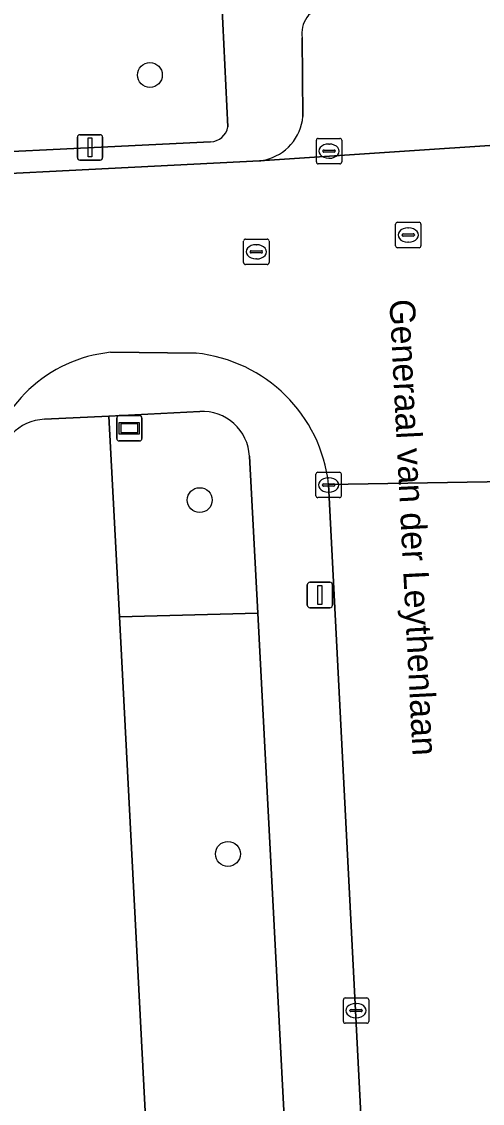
# Model space of a CAD drawing. Extents: x 161084 to 161928, y 385354 to 386522.
# Drawn here: x 161611.48 to 161629.61, y 386219.39 to 386261.98 of the extents above; entities that cross this region are included whole.
import ezdxf

# ---------------------------------------------------------------- set-up
doc = ezdxf.new("R2010")
doc.units = 0
for name, color, linetype in [('IMGEO_Boom', 7, 'Continuous'), ('IMGEO_Groenvoorziening', 7, 'Continuous'), ('IMGEO_Kolk', 7, 'Continuous'), ('IMGEO_Lichtmast', 7, 'Continuous'), ('IMGEO_Openbare_ruimte_label', 7, 'Continuous'), ('IMGEO_Parkeervlak_open', 7, 'Continuous'), ('IMGEO_Rijbaan_lokaal_open', 7, 'Continuous'), ('IMGEO_Rioolput', 7, 'Continuous'), ('IMGEO_Voetpad_open', 7, 'Continuous'), ('IMGEO_Wegwijzer', 7, 'Continuous')]:
    doc.layers.add(name, color=color, linetype=linetype)

msp = doc.modelspace()

# ---------------------------------------------------------------- linework, layer by layer
at = {"layer": 'IMGEO_Boom'}
for centre in [(161616.525, 386259.878), (161618.487, 386243.143), (161619.597, 386229.213)]:
    msp.add_circle(centre, 0.489, dxfattribs=at)
at = {"layer": 'IMGEO_Groenvoorziening'}
for points in [[(161619.598, 386257.835), (161619.358, 386262.715), (161603.836, 386261.908), (161604.092, 386257.294)], [(161604.893, 386256.571), (161618.913, 386257.244)], [(161618.491, 386246.633), (161614.914, 386246.452), (161615.327, 386238.541), (161620.769, 386238.686), (161620.445, 386244.868)], [(161610.501, 386244.469), (161608.46, 386214.573), (161617.012, 386206.192), (161615.327, 386238.541), (161614.914, 386246.452), (161612.381, 386246.323)]]:
    msp.add_lwpolyline(points, dxfattribs=at)
msp.add_lwpolyline([(161617.012, 386206.192), (161620.49, 386202.784), (161622.648, 386202.795), (161620.769, 386238.686), (161615.327, 386238.541)], close=True, dxfattribs=at)
for centre, radius, start, end in [((161618.88, 386257.975), 0.731, 272.5784, 348.9951), ((161618.586, 386244.774), 1.861, 2.8968, 92.9217), ((161612.482, 386244.341), 1.985, 92.9049, 176.2972)]:
    msp.add_arc(centre, radius, start, end, dxfattribs=at)
at = {"layer": 'IMGEO_Kolk'}
for p, q in [((161623.078, 386256.455), (161623.078, 386257.307)), ((161623.153, 386257.381), (161624.005, 386257.381)), ((161623.566, 386257.161), (161623.591, 386257.161)), ((161624.079, 386257.307), (161624.079, 386256.455)), ((161623.337, 386256.875), (161623.337, 386256.887)), ((161623.775, 386256.838), (161623.377, 386256.838)), ((161623.38, 386256.924), (161623.778, 386256.924)), ((161623.821, 386256.887), (161623.821, 386256.875)), ((161624.005, 386256.381), (161623.153, 386256.381)), ((161623.589, 386256.601), (161623.564, 386256.601)), ((161623.061, 386243.313), (161623.061, 386244.165)), ((161623.136, 386244.239), (161623.988, 386244.239)), ((161623.549, 386244.019), (161623.574, 386244.019)), ((161624.062, 386244.165), (161624.062, 386243.313)), ((161623.32, 386243.733), (161623.32, 386243.745)), ((161623.758, 386243.696), (161623.36, 386243.696)), ((161623.363, 386243.782), (161623.761, 386243.782)), ((161623.804, 386243.745), (161623.804, 386243.733)), ((161623.988, 386243.239), (161623.136, 386243.239)), ((161623.572, 386243.459), (161623.547, 386243.459)), ((161624.218, 386223.547), (161625.07, 386223.547)), ((161624.143, 386222.621), (161624.143, 386223.473)), ((161624.445, 386223.09), (161624.843, 386223.09)), ((161624.631, 386223.327), (161624.656, 386223.327)), ((161625.144, 386223.473), (161625.144, 386222.621)), ((161624.402, 386223.041), (161624.402, 386223.053)), ((161624.84, 386223.004), (161624.442, 386223.004)), ((161624.654, 386222.767), (161624.629, 386222.767)), ((161624.886, 386223.053), (161624.886, 386223.041)), ((161625.07, 386222.547), (161624.218, 386222.547))]:
    msp.add_line(p, q, dxfattribs=at)
for points in [[(161623.078, 386256.455), (161623.078, 386257.307)], [(161623.153, 386257.381), (161624.005, 386257.381)], [(161624.079, 386257.307), (161624.079, 386256.455)], [(161624.005, 386256.381), (161623.153, 386256.381)], [(161623.061, 386243.313), (161623.061, 386244.165)], [(161623.136, 386244.239), (161623.988, 386244.239)], [(161624.062, 386244.165), (161624.062, 386243.313)], [(161623.988, 386243.239), (161623.136, 386243.239)], [(161624.218, 386223.547), (161625.07, 386223.547)], [(161624.143, 386222.621), (161624.143, 386223.473)], [(161625.144, 386223.473), (161625.144, 386222.621)], [(161625.07, 386222.547), (161624.218, 386222.547)]]:
    msp.add_lwpolyline(points, dxfattribs=at)
for centre, radius, start, end in [((161623.155, 386257.305), 0.0765, 91.552, 178.448), ((161623.155, 386257.305), 0.0765, 91.552, 178.448), ((161624.003, 386257.305), 0.0765, 1.552, 88.448), ((161624.003, 386257.305), 0.0765, 1.552, 88.448), ((161623.377, 386256.884), 0.0403, 85.8775, 175.7526), ((161623.374, 386256.874), 0.0366, 178.938, 274.7102), ((161623.778, 386256.881), 0.043, 264.8664, 352.4533), ((161623.782, 386256.886), 0.0386, 1.7309, 96.639), ((161623.155, 386256.457), 0.0765, 181.552, 268.448), ((161623.155, 386256.457), 0.0765, 181.552, 268.448), ((161624.003, 386256.457), 0.0765, 271.552, 358.448), ((161624.003, 386256.457), 0.0765, 271.552, 358.448), ((161623.138, 386244.163), 0.0765, 91.552, 178.448), ((161623.138, 386244.163), 0.0765, 91.552, 178.448), ((161623.986, 386244.163), 0.0765, 1.552, 88.448), ((161623.986, 386244.163), 0.0765, 1.552, 88.448), ((161623.36, 386243.742), 0.0403, 85.8775, 175.7526), ((161623.357, 386243.732), 0.0366, 178.938, 274.7102), ((161623.761, 386243.739), 0.043, 264.8664, 352.4533), ((161623.765, 386243.744), 0.0386, 1.7309, 96.639), ((161623.138, 386243.315), 0.0765, 181.552, 268.448), ((161623.138, 386243.315), 0.0765, 181.552, 268.448), ((161623.986, 386243.315), 0.0765, 271.552, 358.448), ((161623.986, 386243.315), 0.0765, 271.552, 358.448), ((161624.22, 386223.471), 0.0765, 91.552, 178.448), ((161624.22, 386223.471), 0.0765, 91.552, 178.448), ((161625.068, 386223.471), 0.0765, 1.552, 88.448), ((161625.068, 386223.471), 0.0765, 1.552, 88.448), ((161624.442, 386223.05), 0.0403, 85.8775, 175.7526), ((161624.847, 386223.052), 0.0386, 1.7309, 96.639), ((161624.439, 386223.04), 0.0366, 178.938, 274.7102), ((161624.843, 386223.047), 0.043, 264.8664, 352.4533), ((161624.22, 386222.623), 0.0765, 181.552, 268.448), ((161624.22, 386222.623), 0.0765, 181.552, 268.448), ((161625.068, 386222.623), 0.0765, 271.552, 358.448), ((161625.068, 386222.623), 0.0765, 271.552, 358.448)]:
    msp.add_arc(centre, radius, start, end, dxfattribs=at)
for centre, major_axis, ratio, start_param, end_param in [((161623.565, 386256.881), (-0.387, 0.002), 0.722429, 4.712389, 7.853982), ((161623.59, 386256.881), (-0.39, 0.002), 0.717154, 1.570796, 4.712389), ((161623.548, 386243.739), (-0.387, 0.002), 0.722429, 4.712389, 7.853982), ((161623.573, 386243.739), (-0.39, 0.002), 0.717154, 1.570796, 4.712389), ((161624.63, 386223.047), (-0.387, 0.002), 0.722429, 4.712389, 7.853982), ((161624.655, 386223.047), (-0.39, 0.002), 0.717154, 1.570796, 4.712389)]:
    msp.add_ellipse(centre, major_axis=major_axis, ratio=ratio, start_param=start_param, end_param=end_param, dxfattribs=at)
at = {"layer": 'IMGEO_Lichtmast'}
for p, q in [((161613.672, 386256.625), (161613.672, 386257.425)), ((161613.672, 386257.425), (161613.672, 386256.625)), ((161613.772, 386257.525), (161614.562, 386257.525)), ((161614.562, 386257.525), (161613.772, 386257.525)), ((161614.662, 386257.425), (161614.662, 386256.625)), ((161614.662, 386256.625), (161614.662, 386257.425)), ((161614.562, 386256.525), (161613.772, 386256.525)), ((161613.772, 386256.525), (161614.562, 386256.525)), ((161622.721, 386239.006), (161622.721, 386239.806)), ((161622.721, 386239.806), (161622.721, 386239.006)), ((161622.821, 386239.906), (161623.611, 386239.906)), ((161623.611, 386239.906), (161622.821, 386239.906)), ((161623.711, 386239.806), (161623.711, 386239.006)), ((161623.711, 386239.006), (161623.711, 386239.806)), ((161623.611, 386238.906), (161622.821, 386238.906)), ((161622.821, 386238.906), (161623.611, 386238.906))]:
    msp.add_line(p, q, dxfattribs=at)
for points in [[(161614.092, 386257.4), (161614.242, 386257.4), (161614.242, 386256.65), (161614.092, 386256.65), (161614.092, 386257.4)], [(161623.141, 386239.781), (161623.291, 386239.781), (161623.291, 386239.031), (161623.141, 386239.031), (161623.141, 386239.781)]]:
    msp.add_lwpolyline(points, dxfattribs=at)
for centre, start, end in [((161613.772, 386257.425), 90, 180), ((161613.772, 386257.425), 90, 180), ((161614.562, 386257.425), 0, 90), ((161614.562, 386257.425), 360, 90), ((161613.772, 386256.625), 180, 270), ((161613.772, 386256.625), 180, 270), ((161614.562, 386256.625), 270, 0), ((161614.562, 386256.625), 270, 0), ((161622.821, 386239.806), 90, 180), ((161622.821, 386239.806), 90, 180), ((161623.611, 386239.806), 0, 90), ((161623.611, 386239.806), 360, 90), ((161622.821, 386239.006), 180, 270), ((161622.821, 386239.006), 180, 270), ((161623.611, 386239.006), 270, 0), ((161623.611, 386239.006), 270, 0)]:
    msp.add_arc(centre, 0.1, start, end, dxfattribs=at)
at = {"layer": 'IMGEO_Parkeervlak_open'}
for points in [[(161622.523, 386261.335), (161622.55, 386258.244)], [(161620.838, 386256.493), (161636.014, 386257.508), (161668.729, 386258.792)]]:
    msp.add_lwpolyline(points, dxfattribs=at)
for centre, radius, start, end in [((161623.561, 386261.525), 1.055, 97.6331, 190.3673), ((161620.61, 386258.429), 1.949, 283.2244, 354.5556), ((161620.634, 386258.262), 1.781, 276.5785, 283.7073)]:
    msp.add_arc(centre, radius, start, end, dxfattribs=at)
at = {"layer": 'IMGEO_Rijbaan_lokaal_open'}
for points in [[(161636.292, 386250.262), (161636.014, 386257.508), (161620.838, 386256.493), (161603.251, 386255.601), (161596.204, 386255.255), (161596.48, 386248.218), (161598.331, 386248.142)], [(161614.974, 386248.961), (161618.345, 386248.926)], [(161623.562, 386243.761), (161630.573, 386243.871)]]:
    msp.add_lwpolyline(points, dxfattribs=at)
msp.add_lwpolyline([(161630.573, 386243.871), (161623.562, 386243.761), (161626.145, 386193.382), (161633.099, 386193.751)], close=True, dxfattribs=at)
for centre, radius, start, end in [((161615.548, 386243.455), 5.536, 95.9489, 170.2832), ((161617.742, 386243.1), 5.858, 6.484, 84.09)]:
    msp.add_arc(centre, radius, start, end, dxfattribs=at)
at = {"layer": 'IMGEO_Rioolput'}
for p, q in [((161626.196, 386253.153), (161626.196, 386254.005)), ((161626.271, 386254.079), (161627.123, 386254.079)), ((161626.684, 386253.859), (161626.709, 386253.859)), ((161627.197, 386254.005), (161627.197, 386253.153)), ((161620.215, 386252.491), (161620.215, 386253.343)), ((161620.29, 386253.417), (161621.142, 386253.417)), ((161621.216, 386253.343), (161621.216, 386252.491)), ((161626.455, 386253.573), (161626.455, 386253.585)), ((161626.893, 386253.536), (161626.495, 386253.536)), ((161626.498, 386253.622), (161626.896, 386253.622)), ((161626.939, 386253.585), (161626.939, 386253.573)), ((161620.474, 386252.911), (161620.474, 386252.923)), ((161620.517, 386252.96), (161620.915, 386252.96)), ((161620.703, 386253.197), (161620.728, 386253.197)), ((161620.958, 386252.923), (161620.958, 386252.911)), ((161627.123, 386253.079), (161626.271, 386253.079)), ((161626.707, 386253.299), (161626.682, 386253.299)), ((161620.912, 386252.874), (161620.514, 386252.874)), ((161620.726, 386252.637), (161620.701, 386252.637)), ((161621.142, 386252.417), (161620.29, 386252.417))]:
    msp.add_line(p, q, dxfattribs=at)
for points in [[(161626.196, 386253.153), (161626.196, 386254.005)], [(161626.271, 386254.079), (161627.123, 386254.079)], [(161627.197, 386254.005), (161627.197, 386253.153)], [(161620.215, 386252.491), (161620.215, 386253.343)], [(161620.29, 386253.417), (161621.142, 386253.417)], [(161621.216, 386253.343), (161621.216, 386252.491)], [(161627.123, 386253.079), (161626.271, 386253.079)], [(161621.142, 386252.417), (161620.29, 386252.417)]]:
    msp.add_lwpolyline(points, dxfattribs=at)
for centre, radius, start, end in [((161626.273, 386254.003), 0.0765, 91.552, 178.448), ((161626.273, 386254.003), 0.0765, 91.552, 178.448), ((161627.121, 386254.003), 0.0765, 1.552, 88.448), ((161627.121, 386254.003), 0.0765, 1.552, 88.448), ((161620.292, 386253.341), 0.0765, 91.552, 178.448), ((161620.292, 386253.341), 0.0765, 91.552, 178.448), ((161621.14, 386253.341), 0.0765, 1.552, 88.448), ((161621.14, 386253.341), 0.0765, 1.552, 88.448), ((161626.495, 386253.582), 0.0403, 85.8775, 175.7526), ((161626.492, 386253.572), 0.0366, 178.938, 274.7102), ((161626.896, 386253.579), 0.043, 264.8664, 352.4533), ((161626.9, 386253.584), 0.0386, 1.7309, 96.639), ((161620.514, 386252.92), 0.0403, 85.8775, 175.7526), ((161620.511, 386252.91), 0.0366, 178.938, 274.7102), ((161620.915, 386252.917), 0.043, 264.8664, 352.4533), ((161620.919, 386252.922), 0.0386, 1.7309, 96.639), ((161626.273, 386253.155), 0.0765, 181.552, 268.448), ((161626.273, 386253.155), 0.0765, 181.552, 268.448), ((161627.121, 386253.155), 0.0765, 271.552, 358.448), ((161627.121, 386253.155), 0.0765, 271.552, 358.448), ((161620.292, 386252.493), 0.0765, 181.552, 268.448), ((161620.292, 386252.493), 0.0765, 181.552, 268.448), ((161621.14, 386252.493), 0.0765, 271.552, 358.448), ((161621.14, 386252.493), 0.0765, 271.552, 358.448)]:
    msp.add_arc(centre, radius, start, end, dxfattribs=at)
for centre, major_axis, ratio, start_param, end_param in [((161626.683, 386253.579), (-0.387, 0.002), 0.722429, 4.712389, 7.853982), ((161626.708, 386253.579), (-0.39, 0.002), 0.717154, 1.570796, 4.712389), ((161620.702, 386252.917), (-0.387, 0.002), 0.722429, 4.712389, 7.853982), ((161620.727, 386252.917), (-0.39, 0.002), 0.717154, 1.570796, 4.712389)]:
    msp.add_ellipse(centre, major_axis=major_axis, ratio=ratio, start_param=start_param, end_param=end_param, dxfattribs=at)
at = {"layer": 'IMGEO_Voetpad_open'}
for points in [[(161623.421, 386262.571), (161619.358, 386262.715), (161619.598, 386257.835)], [(161622.55, 386258.244), (161622.523, 386261.335)], [(161618.913, 386257.244), (161604.893, 386256.571)], [(161603.251, 386255.601), (161620.838, 386256.493)], [(161618.345, 386248.926), (161614.974, 386248.961)], [(161612.381, 386246.323), (161614.914, 386246.452), (161618.491, 386246.633)], [(161620.445, 386244.868), (161620.769, 386238.686), (161622.648, 386202.795), (161622.911, 386198.068), (161623.766, 386181.646), (161624.104, 386175.156), (161620.878, 386171.336), (161611.02, 386159.662)], [(161629.305, 386131.891), (161626.232, 386190.651), (161626.145, 386193.382), (161623.562, 386243.761)]]:
    msp.add_lwpolyline(points, dxfattribs=at)
for centre, radius, start, end in [((161623.561, 386261.525), 1.055, 97.6331, 190.3673), ((161620.61, 386258.429), 1.949, 283.2244, 354.5556), ((161618.88, 386257.975), 0.731, 272.5784, 348.9951), ((161620.634, 386258.262), 1.781, 276.5785, 283.7073), ((161615.548, 386243.455), 5.536, 95.9489, 170.2832), ((161617.742, 386243.1), 5.858, 6.484, 84.09), ((161618.586, 386244.774), 1.861, 2.8968, 92.9217), ((161612.482, 386244.341), 1.985, 92.9049, 176.2972)]:
    msp.add_arc(centre, radius, start, end, dxfattribs=at)
at = {"layer": 'IMGEO_Wegwijzer'}
for p, q in [((161615.22, 386245.572), (161615.22, 386246.372)), ((161615.22, 386246.372), (161615.22, 386245.572)), ((161615.32, 386246.472), (161616.11, 386246.472)), ((161616.11, 386246.472), (161615.32, 386246.472)), ((161616.21, 386246.372), (161616.21, 386245.572)), ((161616.21, 386245.572), (161616.21, 386246.372)), ((161616.11, 386245.472), (161615.32, 386245.472)), ((161615.32, 386245.472), (161616.11, 386245.472))]:
    msp.add_line(p, q, dxfattribs=at)
for points in [[(161615.321, 386246.204), (161616.109, 386246.204), (161616.109, 386245.74), (161615.321, 386245.74), (161615.321, 386246.204)], [(161615.386, 386246.139), (161615.386, 386245.805), (161616.044, 386245.805), (161616.044, 386246.139), (161615.386, 386246.139)]]:
    msp.add_lwpolyline(points, dxfattribs=at)
for centre, start, end in [((161615.32, 386246.372), 90, 180), ((161615.32, 386246.372), 90, 180), ((161616.11, 386246.372), 0, 90), ((161616.11, 386246.372), 360, 90), ((161615.32, 386245.572), 180, 270), ((161615.32, 386245.572), 180, 270), ((161616.11, 386245.572), 270, 0), ((161616.11, 386245.572), 270, 0)]:
    msp.add_arc(centre, 0.1, start, end, dxfattribs=at)

# ---------------------------------------------------------------- texts
at = {"layer": 'IMGEO_Openbare_ruimte_label'}
msp.add_text('Generaal van der Leythenlaan', height=1, rotation=272.9225, dxfattribs=at).set_placement((161625.954, 386251.029))

doc.saveas('drawing.dxf')
